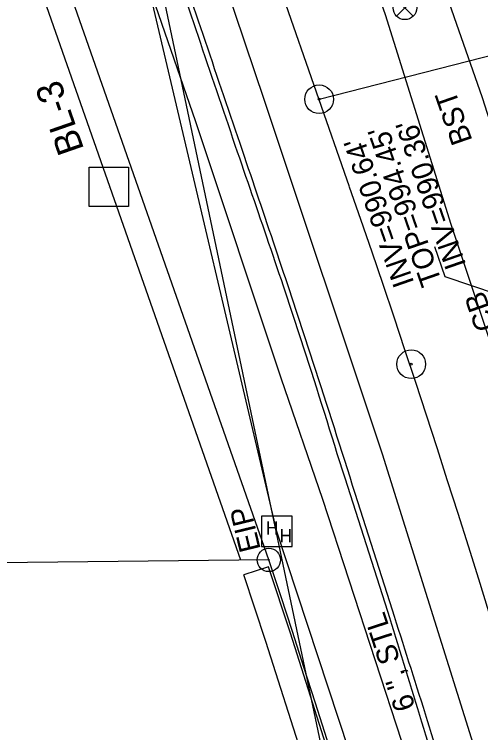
# Model space of a CAD drawing. Extents: x 1614611 to 1617571, y 898867 to 905462.
# Drawn here: x 1616501.9 to 1616589.8, y 902858.4 to 902993.9 of the extents above; entities that cross this region are included whole.
import ezdxf

# ---------------------------------------------------------------- set-up
doc = ezdxf.new("R2010")
doc.units = 0
for name, color, linetype in [('CTL Secondary Horizontal and Vertical Text', 7, 'Continuous'), ('Exist Boundary Watershed Impervious C 09', 7, 'Continuous'), ('Exist Drainage Structure Drop Inlet CELL', 7, 'Continuous'), ('Exist Horizontal Alignment Tick Label', 7, 'Continuous'), ('Exist Plan Preparation Watershed Yellow', 7, 'Continuous'), ('Exist Roads EOP Text', 7, 'Continuous'), ('Exist Structure Minor Catch Basin Top Elevation', 7, 'Continuous'), ('Exist Structure Minor Pipes RCP 15 Inch Invert', 7, 'Continuous'), ('Exist Survey Centerline Point CELL', 7, 'Continuous'), ('Exist Utilities Gas UG Line SUE LOS B', 7, 'Continuous'), ('Exist Utilities Gas UG Line SUE LOS B Text', 7, 'Continuous'), ('Exist Utilities Telephone Hand Hole CELL', 7, 'Continuous'), ('Exist Utilities Telephone UG Cable SUE LOS B', 7, 'Continuous'), ('Exist Utilities Telephone UG FO SUE LOS B', 7, 'Continuous'), ('Exist Utilities Telephone UG FO SUE LOS C', 7, 'Continuous'), ('Exist Utilities Water UG Line SUE LOS B', 7, 'Continuous'), ('Prop Drainage Structure Pipe Alternate 30in Label', 7, 'Continuous'), ('Prop Earthen Structure Cut Ditch Special Back of Curb Detail CELL', 7, 'Continuous'), ('Prop Earthen Structure Head Ditch Label', 7, 'Continuous'), ('Prop Earthen Structure V Ditch Detail Label', 7, 'Continuous'), ('Prop Easement Permanent Drainage', 7, 'Continuous'), ('Prop Plan Preparation Drainage Notes Label', 7, 'Continuous'), ('Raster_Level_2', 7, 'Continuous'), ('Scratch_Level_1', 7, 'Continuous'), ('Scratch_Level_9', 7, 'Continuous'), ('Sheet Border Standard 30in CELL', 7, 'Continuous')]:
    doc.layers.add(name, color=color, linetype=linetype)

# ---------------------------------------------------------------- blocks, each defined once
blk = doc.blocks.new('CTL SECONDARY HORIZONTAL AND VERTICAL')
at = {"layer": 'Sheet Border Standard 30in CELL'}
blk.add_line((0, 0), (0, 0), dxfattribs=at)
blk.add_lwpolyline([(-0.1043, 0.0004), (0.0005, 0.1052), (0.1055, 0.0002), (0.0007, -0.1047)], close=True, dxfattribs=at)
blk = doc.blocks.new('EXIST PROPERTY IRON PIN')
at = {"layer": 'Exist Plan Preparation Watershed Yellow'}
for radius in [0.0441, 0.00141]:
    blk.add_circle((0, 0), radius, dxfattribs=at)
blk = doc.blocks.new('EXIST SURVEY CENTERLINE POINT')
at = {"layer": 'Exist Survey Centerline Point CELL'}
for radius in [0.0542, 0.00375]:
    blk.add_circle((0, 0), radius, dxfattribs=at)
blk = doc.blocks.new('EXIST UTILITIES WATER VALVE')
at = {"layer": 'Prop Earthen Structure V Ditch Detail Label'}
blk.add_lwpolyline([(0.0315, 0.0315), (-0.0315, -0.0315), (0, 0), (0.0315, -0.0315), (-0.0315, 0.0315)], dxfattribs=at)
blk.add_circle((0, 0), 0.0445, dxfattribs=at)

msp = doc.modelspace()

# ---------------------------------------------------------------- linework, layer by layer
at = {"layer": 'Exist Boundary Watershed Impervious C 09'}
msp.add_spline([(1616665.13, 902435.43), (1616660.48, 902479.08), (1616654.89, 902521.26), (1616648.51, 902561.33), (1616641.12, 902603.28), (1616634.46, 902638.28), (1616625.9, 902680.69), (1616616.67, 902721.99), (1616606.86, 902763.22), (1616596.71, 902801.99), (1616585.45, 902842.18), (1616573.19, 902881.5), (1616565.19, 902906.61), (1616557.25, 902931.31), (1616544.89, 902968.22), (1616530.94, 903009.35), (1616518.06, 903047.65)], degree=3, dxfattribs=at)
at = {"layer": 'Exist Utilities Gas UG Line SUE LOS B'}
msp.add_lwpolyline([(1616574.94, 902856.71), (1616560.06, 902902.39), (1616552.18, 902925.27), (1616536.08, 902973.65), (1616521.52, 903015.88), (1616492.41, 903100.65), (1616481.17, 903130.4), (1616470.48, 903162.66), (1616450.18, 903220.6), (1616431.22, 903276.51), (1616418.49, 903313.39), (1616364.61, 903464.71), (1616350.51, 903509.73), (1616310.55, 903618.21), (1616275.13, 903713.81), (1616252.85, 903771.73), (1616229.48, 903831.39), (1616218.51, 903860.65), (1616218.15, 903861.58), (1616200.49, 903922.94), (1616158.51, 904013.15), (1616156.79, 904018.63), (1616125.02, 904117.19), (1616112.76, 904150.51)], dxfattribs=at)
at = {"layer": 'Exist Utilities Telephone Hand Hole CELL'}
for p, q in [((1616548.52, 902899.21), (1616548.52, 902893.49)), ((1616554.25, 902899.21), (1616548.52, 902899.21)), ((1616554.25, 902893.49), (1616554.25, 902899.21)), ((1616551.38, 902896.35), (1616551.38, 902896.35)), ((1616548.52, 902893.49), (1616554.25, 902893.49))]:
    msp.add_line(p, q, dxfattribs=at)
at = {"layer": 'Exist Utilities Telephone UG Cable SUE LOS B'}
msp.add_lwpolyline([(1616653.58, 902416.71), (1616663.67, 902417.14), (1616669.74, 902418.75), (1616672.64, 902421.54), (1616661.03, 902530.35), (1616645.59, 902619.16), (1616624.26, 902721.72), (1616610.21, 902784.31), (1616604.98, 902794.39), (1616600.3, 902799.85), (1616600.03, 902805.22), (1616598.01, 902825.81), (1616571.3, 902910.94), (1616549.08, 902977.64), (1616515.65, 903076.73), (1616483.43, 903168.54), (1616464.03, 903218.81), (1616463.64, 903219.2), (1616462.93, 903219.33), (1616457.94, 903217.72), (1616449, 903216.46)], dxfattribs=at)
at = {"layer": 'Exist Utilities Telephone UG FO SUE LOS B'}
msp.add_lwpolyline([(1616628.3, 902853.82), (1616611.3, 902911.93), (1616590.16, 902978.12), (1616573.68, 903025.32), (1616565.62, 903043.9), (1616559.79, 903054.5), (1616532.47, 903133.24), (1616521.61, 903168.38), (1616519.36, 903185.77), (1616513.96, 903203.22), (1616503.76, 903233.09), (1616503.75, 903233.09), (1616489.07, 903279.68), (1616470.01, 903336.66), (1616452.34, 903386.43), (1616440.14, 903425.32), (1616426.94, 903455.24), (1616423.27, 903466.29), (1616413.77, 903500.18), (1616402.08, 903534.75)], dxfattribs=at)
at = {"layer": 'Exist Utilities Telephone UG FO SUE LOS C'}
for p, q in [((1616551.38, 902896.35), (1616518.92, 903034.18)), ((1616620.89, 902685.44), (1616551.38, 902896.35))]:
    msp.add_line(p, q, dxfattribs=at)
at = {"layer": 'Exist Utilities Water UG Line SUE LOS B'}
for points in [[(1616571.86, 902993.81), (1616552.21, 903049.1), (1616526.93, 903118.79)], [(1616682.85, 901889.35), (1616688.26, 901932.45), (1616696.61, 902016.19), (1616699.26, 902055.42), (1616702.78, 902110.39), (1616705.34, 902181.72), (1616707.31, 902255.35), (1616706.62, 902316.75), (1616703.14, 902377.45), (1616699.12, 902434.84), (1616686.86, 902524.85), (1616669.78, 902622.34), (1616658.13, 902681.62), (1616634.87, 902784.56), (1616617.17, 902853.52), (1616602.15, 902900.61), (1616584.28, 902954.24), (1616571.86, 902993.81)]]:
    msp.add_lwpolyline(points, dxfattribs=at)
at = {"layer": 'Prop Drainage Structure Pipe Alternate 30in Label'}
msp.add_line((1616549.87, 902890.96), (1616390.67, 902889.34), dxfattribs=at)
at = {"layer": 'Prop Earthen Structure Cut Ditch Special Back of Curb Detail CELL'}
msp.add_lwpolyline([(1616544.59, 902890.91), (1616363.19, 903408.12)], dxfattribs=at)
at = {"layer": 'Prop Earthen Structure Head Ditch Label'}
msp.add_line((1616010.65, 905462.23), (1616993.32, 900797.76), dxfattribs=at)
msp.add_lwpolyline([(1616549.87, 902890.96), (1616367.91, 903409.77)], dxfattribs=at)
msp.add_arc((1614538.44, 902221.24), 2120, 353.93806, 18.41557, dxfattribs=at)
at = {"layer": 'Prop Plan Preparation Drainage Notes Label'}
msp.add_lwpolyline([(1616592.99, 902941.03), (1616583.17, 902944.35), (1616581.19, 902950.02)], dxfattribs=at)
at = {"layer": 'Raster_Level_2'}
for p, q in [((1616565.11, 902961.33), (1616239.34, 903898.04)), ((1616559.36, 902977.88), (1616875.77, 903058.99))]:
    msp.add_line(p, q, dxfattribs=at)
msp.add_arc((1614346.11, 902189.59), 2349.37, 9.05, 19.17682, dxfattribs=at)
at = {"layer": 'Scratch_Level_1'}
for points in [[(1616588.99, 902755.56), (1616583.12, 902778.42), (1616575.83, 902804.32), (1616568.31, 902830.2), (1616561.1, 902854.77), (1616553.97, 902877.13), (1616549.79, 902889.69), (1616545.16, 902888.13)], [(1616584.24, 902754.42), (1616578.41, 902777.13), (1616571.14, 902802.96), (1616563.63, 902828.8), (1616556.43, 902853.31), (1616549.33, 902875.6), (1616545.16, 902888.13)]]:
    msp.add_lwpolyline(points, dxfattribs=at)
at = {"layer": 'Scratch_Level_9'}
msp.add_spline([(1616664.02, 902435.24), (1616659.23, 902479.02), (1616653.86, 902521.19), (1616647.48, 902561.19), (1616640.05, 902603.13), (1616633.52, 902638.17), (1616624.95, 902680.56), (1616615.82, 902721.84), (1616606.01, 902763.05), (1616595.75, 902801.7), (1616584.26, 902841.93), (1616572.3, 902881.24), (1616564.26, 902906.37), (1616556.43, 902931.12), (1616543.99, 902967.9), (1616530.08, 903008.97), (1616517.05, 903047.39)], degree=3, dxfattribs=at)

# ---------------------------------------------------------------- block references
at = {"layer": 'Exist Horizontal Alignment Tick Label', "xscale": 50, "yscale": 50, "rotation": 1.7967031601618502e-12}
for p in [(1616559.36, 902977.88), (1616576.74, 902927.89)]:
    msp.add_blockref('EXIST SURVEY CENTERLINE POINT', p, dxfattribs=at)
at = {"layer": 'Exist Plan Preparation Watershed Yellow', "xscale": 50, "yscale": 50}
msp.add_blockref('EXIST PROPERTY IRON PIN', (1616549.87, 902890.96), dxfattribs=at)
at = {"layer": 'Prop Earthen Structure V Ditch Detail Label', "xscale": 50, "yscale": 50}
msp.add_blockref('EXIST UTILITIES WATER VALVE', (1616575.55, 902995.13), dxfattribs=at)
at = {"layer": 'Sheet Border Standard 30in CELL', "xscale": 50, "yscale": 49.99999999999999, "rotation": 44.99999999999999}
msp.add_blockref('CTL SECONDARY HORIZONTAL AND VERTICAL', (1616519.7, 902961.32), dxfattribs=at)
msp.add_blockref('CTL SECONDARY HORIZONTAL AND VERTICAL', (1616519.7, 902961.32), dxfattribs=at)

# ---------------------------------------------------------------- texts
at = {"layer": 'CTL Secondary Horizontal and Vertical Text'}
msp.add_text('BL-3', height=5, rotation=109.1768, dxfattribs=at).set_placement((1616515.06, 902968.46))
at = {"layer": 'Exist Drainage Structure Drop Inlet CELL'}
msp.add_text('EIP', height=4, rotation=103.6417, dxfattribs=at).set_placement((1616548.37, 902892.99))
at = {"layer": 'Exist Roads EOP Text'}
msp.add_text('BST', height=4, rotation=109.1768, dxfattribs=at).set_placement((1616588.33, 902970.11))
at = {"layer": 'Exist Structure Minor Catch Basin Top Elevation'}
msp.add_text("TOP=994.45'", height=4, rotation=109.1768, dxfattribs=at).set_placement((1616582.56, 902943.43))
at = {"layer": 'Exist Structure Minor Pipes RCP 15 Inch Invert'}
for s, p in [("INV=990.36'", (1616587.14, 902946.64)), ("INV=990.64'", (1616577.34, 902943.24))]:
    msp.add_text(s, height=4, rotation=109.1768, dxfattribs=at).set_placement(p)
at = {"layer": 'Exist Utilities Gas UG Line SUE LOS B Text'}
msp.add_text('6 ", STL', height=4, rotation=108.0389, dxfattribs=at).set_placement((1616577.58, 902863.17))
at = {"layer": 'Exist Utilities Telephone Hand Hole CELL'}
for p in [(1616549.3, 902895.76), (1616551.87, 902894.29)]:
    msp.add_text('H', height=2.5, dxfattribs=at).set_placement(p)
at = {"layer": 'Prop Easement Permanent Drainage'}
msp.add_text('CB', height=4, rotation=109.1768, dxfattribs=at).set_placement((1616592.88, 902934.93))

doc.saveas('drawing.dxf')
